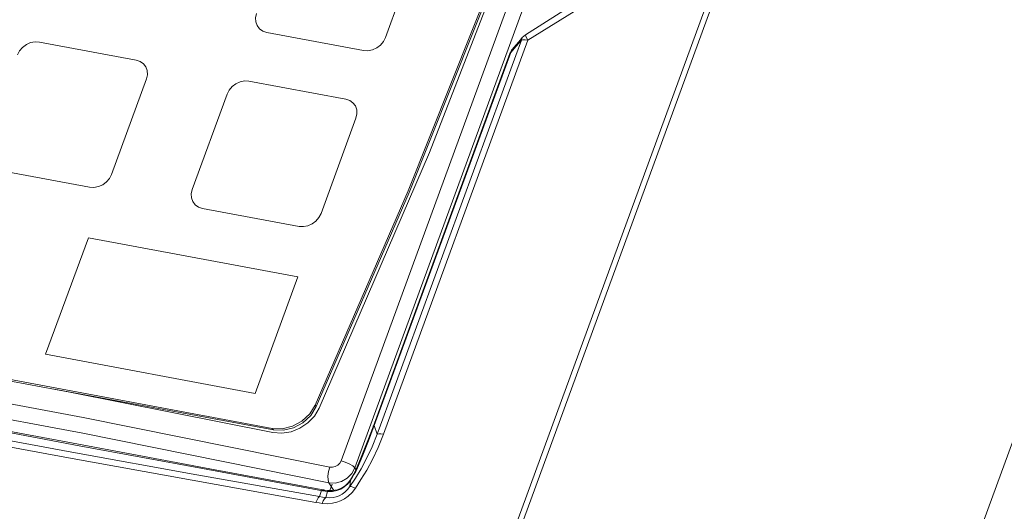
# Model space of a CAD drawing. Header units: millimetres. Extents: x -473 to 23648, y -382 to 1866.
# Tile 544 of 607: x 17491 to 17572, y 1364 to 1405. Entities that reach past the tile are written whole.
import ezdxf

# ---------------------------------------------------------------- set-up
doc = ezdxf.new("R2010")
doc.units = ezdxf.units.MM
doc.header["$LTSCALE"] = 80
doc.layers.get('0').update_dxf_attribs({"linetype": 'CONTINUOUS'})

msp = doc.modelspace()

# ---------------------------------------------------------------- linework, layer by layer
at = {"linetype": 'Continuous', "lineweight": 0}
msp.add_line((17461.087, 1063.638), (17625.964, 1513.647), dxfattribs=at)
at = {"color": 0, "linetype": 'Continuous', "lineweight": 0}
for p, q in [((17517.278, 1367.97), (17551.547, 1461.502)), ((17518.428, 1367.384), (17552.697, 1460.915)), ((17532.021, 1363.146), (17568.068, 1461.531)), ((17568.515, 1461.447), (17532.468, 1363.062)), ((17532.992, 1415.159), (17524.653, 1393.648)), ((17523.889, 1411.144), (17520.979, 1403.202)), ((17510.772, 1403.743), (17511.102, 1403.633)), ((17519.153, 1402.129), (17511.102, 1403.633)), ((17532.364, 1403.192), (17532.644, 1403.422)), ((17491.437, 1402.779), (17491.082, 1402.62)), ((17500.223, 1401.328), (17492.172, 1402.831)), ((17520.808, 1370.193), (17532.819, 1402.987)), ((17532.216, 1403.017), (17531.695, 1402.407)), ((17531.819, 1401.694), (17532.291, 1402.982)), ((17532.291, 1402.982), (17531.859, 1402.474)), ((17532.364, 1403.192), (17532.216, 1403.017)), ((17532.427, 1403.013), (17532.291, 1402.982)), ((17532.699, 1403.242), (17532.82, 1402.987)), ((17531.322, 1401.876), (17519.942, 1370.815)), ((17531.424, 1401.967), (17520.045, 1370.906)), ((17531.322, 1401.876), (17531.468, 1402.141)), ((17531.339, 1401.906), (17531.322, 1401.876)), ((17531.424, 1401.967), (17531.339, 1401.906)), ((17531.859, 1402.474), (17531.424, 1401.967)), ((17531.468, 1402.141), (17531.505, 1402.187)), ((17531.695, 1402.407), (17531.505, 1402.186)), ((17520.442, 1370.632), (17531.819, 1401.694)), ((17501.08, 1399.753), (17498.17, 1391.812)), ((17517.666, 1398.07), (17509.615, 1399.574)), ((17507.789, 1398.501), (17504.879, 1390.559)), ((17518.522, 1396.496), (17515.613, 1388.555)), ((17524.653, 1393.648), (17515.453, 1372.35)), ((17496.343, 1390.739), (17488.293, 1392.243)), ((17515.127, 1372.614), (17522.867, 1390.447)), ((17515.22, 1372.482), (17522.959, 1390.315)), ((17505.405, 1389.095), (17505.736, 1388.985)), ((17513.786, 1387.482), (17505.736, 1388.985)), ((17496.24, 1386.544), (17492.684, 1376.838)), ((17513.683, 1383.286), (17496.24, 1386.544)), ((17513.683, 1383.286), (17510.126, 1373.58)), ((17461.266, 1380.065), (17511.557, 1370.673)), ((17494.688, 1373.688), (17477.92, 1376.819)), ((17510.126, 1373.58), (17492.684, 1376.838)), ((17493.397, 1373.95), (17511.65, 1370.541)), ((17511.604, 1370.338), (17494.688, 1373.688)), ((17515.127, 1372.614), (17515.22, 1372.482)), ((17495.82, 1371.573), (17516.34, 1367.444)), ((17484.243, 1370.67), (17494.871, 1368.703)), ((17495.487, 1369.232), (17484.89, 1371.206)), ((17496.174, 1369.209), (17484.909, 1371.31)), ((17511.557, 1370.673), (17511.65, 1370.541)), ((17519.943, 1370.815), (17519.514, 1369.67)), ((17520.045, 1370.906), (17520.28, 1370.188)), ((17520.28, 1370.188), (17520.442, 1370.632)), ((17483.952, 1370.196), (17494.579, 1368.227)), ((17495.783, 1370.265), (17516.274, 1366.142)), ((17505.749, 1367.329), (17495.487, 1369.232)), ((17506.808, 1367.231), (17496.174, 1369.209)), ((17519.514, 1369.67), (17518.901, 1368.125)), ((17494.579, 1368.227), (17504.883, 1366.35)), ((17494.871, 1368.703), (17505.281, 1366.811)), ((17518.901, 1368.125), (17518.54, 1367.272)), ((17515.74, 1365.487), (17505.749, 1367.329)), ((17518.175, 1366.919), (17518.428, 1367.384)), ((17518.522, 1367.259), (17518.428, 1367.384)), ((17518.468, 1366.531), (17518.942, 1367.306)), ((17518.635, 1367.378), (17518.497, 1367.093)), ((17505.281, 1366.811), (17515.491, 1364.997)), ((17515.929, 1365.542), (17506.808, 1367.231)), ((17517.791, 1366.53), (17518.175, 1366.919)), ((17517.999, 1365.831), (17518.468, 1366.531)), ((17518.344, 1366.875), (17518.057, 1366.384)), ((17518.201, 1366.582), (17518.061, 1366.361)), ((17518.54, 1367.273), (17518.344, 1366.875)), ((17518.54, 1367.273), (17518.54, 1367.272)), ((17504.883, 1366.35), (17515.189, 1364.508)), ((17516.68, 1365.516), (17516.274, 1366.142)), ((17516.341, 1365.497), (17516.542, 1366.044)), ((17518.061, 1366.361), (17517.999, 1365.831)), ((17518.061, 1366.361), (17518.056, 1366.384)), ((17518.471, 1365.686), (17518.937, 1366.405)), ((17515.656, 1365.502), (17515.491, 1364.997)), ((17515.74, 1365.487), (17515.856, 1365.541)), ((17515.945, 1365.454), (17515.74, 1365.487)), ((17515.856, 1365.541), (17515.926, 1365.542)), ((17516.261, 1365.497), (17515.926, 1365.542)), ((17516.16, 1365.431), (17515.945, 1365.454)), ((17516.16, 1365.431), (17516, 1364.913)), ((17516.16, 1365.431), (17516.228, 1365.492)), ((17516.561, 1365.429), (17516.16, 1365.431)), ((17516.228, 1365.492), (17516.261, 1365.497)), ((17516.574, 1365.496), (17516.261, 1365.497)), ((17516.925, 1365.502), (17516.561, 1365.429))]:
    msp.add_line(p, q, dxfattribs=at)
for points in [[(17522.867, 1390.447), (17530.014, 1408.419), (17536.56, 1426.511)], [(17522.959, 1390.315), (17530.106, 1408.287), (17536.653, 1426.379)], [(17532.644, 1403.422), (17538.41, 1407.107), (17543.665, 1411.479), (17548.293, 1416.441)], [(17532.819, 1402.987), (17537.26, 1405.728), (17541.443, 1408.886), (17545.294, 1412.412)], [(17510.246, 1405.207), (17510.166, 1404.856), (17510.183, 1404.511), (17510.296, 1404.197)], [(17510.296, 1404.197), (17510.496, 1403.935), (17510.772, 1403.743)], [(17532.644, 1403.422), (17532.643, 1403.393), (17532.699, 1403.242)], [(17491.082, 1402.62), (17490.768, 1402.386), (17490.517, 1402.092), (17490.346, 1401.758)], [(17492.172, 1402.831), (17491.809, 1402.851), (17491.437, 1402.779)], [(17519.153, 1402.129), (17519.517, 1402.109), (17519.889, 1402.181), (17520.244, 1402.34), (17520.557, 1402.574), (17520.808, 1402.868), (17520.979, 1403.202)], [(17532.291, 1402.982), (17532.351, 1403.175), (17532.364, 1403.192)], [(17532.82, 1402.987), (17532.607, 1403.015), (17532.427, 1403.013)], [(17531.505, 1402.187), (17531.49, 1402.168), (17531.424, 1401.967)], [(17501.08, 1399.753), (17501.16, 1400.105), (17501.142, 1400.449), (17501.03, 1400.763), (17500.829, 1401.025), (17500.554, 1401.218), (17500.223, 1401.328)], [(17508.879, 1399.522), (17508.524, 1399.363), (17508.211, 1399.129), (17507.96, 1398.835), (17507.789, 1398.501)], [(17509.615, 1399.574), (17509.251, 1399.593), (17508.879, 1399.522)], [(17518.522, 1396.496), (17518.602, 1396.847), (17518.585, 1397.192), (17518.472, 1397.505), (17518.272, 1397.768), (17517.996, 1397.96), (17517.666, 1398.07)], [(17496.343, 1390.739), (17496.707, 1390.719), (17497.079, 1390.791), (17497.434, 1390.95), (17497.748, 1391.184), (17497.999, 1391.478), (17498.17, 1391.812)], [(17504.879, 1390.559), (17504.799, 1390.208), (17504.816, 1389.864), (17504.929, 1389.55)], [(17504.929, 1389.55), (17505.13, 1389.288), (17505.405, 1389.095)], [(17513.786, 1387.482), (17514.15, 1387.462), (17514.522, 1387.534), (17514.877, 1387.692), (17515.191, 1387.927), (17515.442, 1388.221), (17515.613, 1388.555)], [(17455.428, 1378.819), (17475.509, 1375.366), (17495.82, 1371.573)], [(17455.448, 1377.501), (17475.501, 1374.053), (17495.783, 1370.265)], [(17511.557, 1370.673), (17512.39, 1370.643), (17513.234, 1370.85), (17514.016, 1371.275), (17514.666, 1371.881), (17515.127, 1372.614)], [(17515.453, 1372.35), (17515.057, 1371.693), (17514.512, 1371.128), (17513.851, 1370.687), (17513.115, 1370.398), (17512.351, 1370.28), (17511.604, 1370.338)], [(17511.65, 1370.541), (17512.482, 1370.511), (17513.327, 1370.718), (17514.108, 1371.143), (17514.759, 1371.749), (17515.22, 1372.482)], [(17520.045, 1370.906), (17519.57, 1369.634), (17519.098, 1368.456), (17518.635, 1367.378)], [(17520.045, 1370.906), (17519.959, 1370.845), (17519.943, 1370.815)], [(17518.937, 1366.405), (17519.415, 1367.204), (17519.895, 1368.094), (17520.363, 1369.086), (17520.808, 1370.193)], [(17518.942, 1367.306), (17519.411, 1368.167), (17519.862, 1369.124), (17520.28, 1370.188)], [(17520.28, 1370.188), (17520.416, 1370.219), (17520.596, 1370.22), (17520.808, 1370.193)], [(17516.34, 1367.444), (17516.237, 1367.08), (17516.189, 1366.706), (17516.202, 1366.377), (17516.274, 1366.142)], [(17516.34, 1367.444), (17516.566, 1367.432), (17516.793, 1367.487)], [(17516.793, 1367.487), (17517.001, 1367.604), (17517.168, 1367.77), (17517.278, 1367.97)], [(17517.278, 1367.97), (17517.628, 1367.872), (17517.966, 1367.727), (17518.246, 1367.557), (17518.428, 1367.384)], [(17518.635, 1367.378), (17518.551, 1367.294), (17518.54, 1367.273)], [(17516.274, 1366.142), (17516.792, 1366.122), (17517.314, 1366.256), (17517.791, 1366.53)], [(17518.497, 1367.093), (17518.349, 1366.826), (17518.201, 1366.582)], [(17515.716, 1364.423), (17516.154, 1364.398), (17516.557, 1364.44), (17516.917, 1364.528), (17517.244, 1364.653), (17517.558, 1364.819), (17517.878, 1365.044), (17518.196, 1365.34), (17518.471, 1365.686)], [(17516, 1364.913), (17516.314, 1364.883), (17516.614, 1364.908), (17516.883, 1364.972), (17517.126, 1365.065), (17517.358, 1365.191), (17517.592, 1365.362), (17517.817, 1365.583), (17517.999, 1365.831)], [(17517.616, 1365.902), (17517.316, 1365.711), (17516.966, 1365.57), (17516.574, 1365.496)], [(17518.061, 1366.361), (17517.83, 1366.055), (17517.545, 1365.805), (17517.247, 1365.626), (17516.925, 1365.502)], [(17518.056, 1366.384), (17517.863, 1366.129), (17517.616, 1365.902)], [(17517.998, 1365.831), (17518.11, 1365.825), (17518.272, 1365.775), (17518.471, 1365.686)], [(17515.491, 1364.997), (17515.381, 1364.882), (17515.278, 1364.716), (17515.189, 1364.508)], [(17515.491, 1364.997), (17515.745, 1364.953), (17516, 1364.913)], [(17515.656, 1365.502), (17515.771, 1365.557), (17515.842, 1365.558)], [(17516, 1364.913), (17515.895, 1364.798), (17515.798, 1364.631), (17515.716, 1364.423)], [(17515.189, 1364.508), (17515.453, 1364.464), (17515.716, 1364.423)]]:
    msp.add_lwpolyline(points, dxfattribs=at)

doc.saveas('drawing.dxf')
